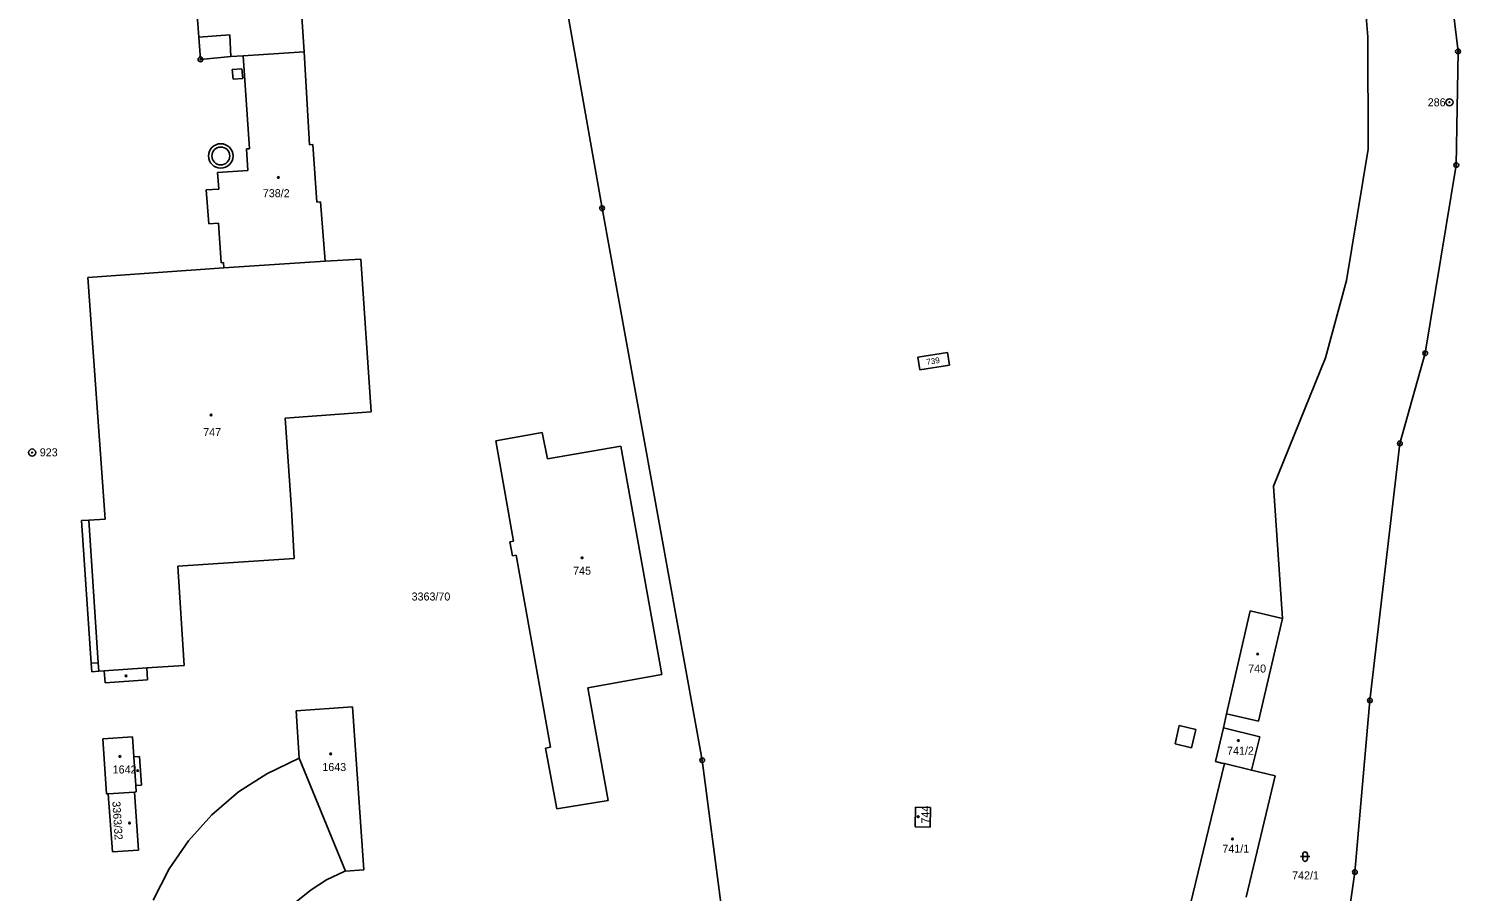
# Model space of a CAD drawing. Extents: x -755819 to -753140, y -1169796 to -1166000.
# Drawn here: x -754749.2 to -754445.1, y -1167492.9 to -1167309.8 of the extents above; entities that cross this region are included whole.
import ezdxf

# ---------------------------------------------------------------- set-up
doc = ezdxf.new("R2010")
doc.units = 0
for name, color, linetype in [('Vrstva 1', 7, 'Continuous'), ('Vrstva 13', 7, 'Continuous'), ('Vrstva 17', 7, 'Continuous'), ('Vrstva 18', 7, 'Continuous'), ('Vrstva 19', 7, 'Continuous'), ('Vrstva 24', 7, 'Continuous'), ('Vrstva 25', 7, 'Continuous'), ('Vrstva 4', 7, 'Continuous')]:
    doc.layers.add(name, color=color, linetype=linetype)

msp = doc.modelspace()

# ---------------------------------------------------------------- linework, layer by layer
at = {"layer": 'Vrstva 1'}
for p, q in [((-754627.43, -1167347.97), (-754654.31, -1167194.65)), ((-754695.29, -1167247.19), (-754690.69, -1167314.72)), ((-754713.09, -1167311.61), (-754714.28, -1167295.51)), ((-754464.77, -1167311.55), (-754465.88, -1167298.08)), ((-754712.72, -1167316.35), (-754713.09, -1167311.61)), ((-754464.74, -1167335.39), (-754464.77, -1167311.55)), ((-754703.68, -1167315.57), (-754706.27, -1167315.74)), ((-754690.69, -1167314.72), (-754703.68, -1167315.57)), ((-754702.32, -1167335.33), (-754703.68, -1167315.57)), ((-754690.69, -1167314.72), (-754689.54, -1167334.46)), ((-754706.27, -1167315.74), (-754712.72, -1167316.35)), ((-754702.32, -1167335.33), (-754702.97, -1167335.37)), ((-754702.97, -1167335.37), (-754702.64, -1167339.94)), ((-754688.88, -1167334.42), (-754689.54, -1167334.46)), ((-754688.02, -1167346.63), (-754688.88, -1167334.42)), ((-754469.3, -1167363.28), (-754464.74, -1167335.39)), ((-754702.64, -1167339.94), (-754709.12, -1167340.36)), ((-754709.12, -1167340.36), (-754708.79, -1167343.87)), ((-754708.79, -1167343.87), (-754711.53, -1167344.02)), ((-754711.53, -1167344.02), (-754710.91, -1167351.27)), ((-754687.2, -1167346.56), (-754688.02, -1167346.63)), ((-754686.24, -1167359.19), (-754687.2, -1167346.56)), ((-754606.14, -1167465.11), (-754627.43, -1167347.97)), ((-754710.91, -1167351.27), (-754708.87, -1167351.14)), ((-754708.87, -1167351.14), (-754708.3, -1167359.51)), ((-754736.66, -1167362.68), (-754707.75, -1167360.63)), ((-754708.3, -1167359.51), (-754707.82, -1167359.48)), ((-754707.82, -1167359.48), (-754707.75, -1167360.63)), ((-754707.75, -1167360.63), (-754686.24, -1167359.19)), ((-754678.68, -1167358.74), (-754686.24, -1167359.19)), ((-754678.68, -1167358.74), (-754676.45, -1167391.19)), ((-754732.93, -1167413.92), (-754736.66, -1167362.68)), ((-754473.78, -1167379.68), (-754469.3, -1167363.28)), ((-754560.36, -1167379.56), (-754554.08, -1167378.57)), ((-754554.08, -1167378.57), (-754553.66, -1167381.27)), ((-754560.36, -1167379.56), (-754559.94, -1167382.26)), ((-754559.94, -1167382.26), (-754553.66, -1167381.27)), ((-754484.85, -1167406.96), (-754473.78, -1167379.68)), ((-754676.45, -1167391.19), (-754694.71, -1167392.48)), ((-754694.71, -1167392.48), (-754693.41, -1167411.81)), ((-754640.13, -1167395.54), (-754650.02, -1167397.31)), ((-754650.02, -1167397.31), (-754646.21, -1167418.63)), ((-754639.03, -1167401.16), (-754640.13, -1167395.54)), ((-754623.44, -1167398.45), (-754639.03, -1167401.16)), ((-754614.74, -1167446.9), (-754623.44, -1167398.45)), ((-754482.95, -1167435.02), (-754484.85, -1167406.96)), ((-754692.84, -1167422.29), (-754693.41, -1167411.81)), ((-754737.96, -1167414.26), (-754736.46, -1167414.16)), ((-754735.91, -1167444.53), (-754737.96, -1167414.26)), ((-754736.46, -1167414.16), (-754732.93, -1167413.92)), ((-754646.21, -1167418.63), (-754646.98, -1167418.76)), ((-754646.98, -1167418.76), (-754646.43, -1167421.72)), ((-754646.43, -1167421.72), (-754645.69, -1167421.59)), ((-754645.69, -1167421.59), (-754638.41, -1167462.35)), ((-754692.84, -1167422.29), (-754717.52, -1167423.91)), ((-754717.52, -1167423.91), (-754716.17, -1167444.99)), ((-754489.79, -1167433.37), (-754494.81, -1167455.26)), ((-754489.79, -1167433.37), (-754482.95, -1167435.02)), ((-754482.95, -1167435.02), (-754488.02, -1167456.83)), ((-754735.79, -1167446.33), (-754735.91, -1167444.53)), ((-754734.29, -1167446.23), (-754735.79, -1167446.33)), ((-754733.15, -1167446.15), (-754734.29, -1167446.23)), ((-754733.15, -1167446.15), (-754732.98, -1167448.65)), ((-754716.17, -1167444.99), (-754724.13, -1167445.53)), ((-754724.13, -1167445.53), (-754723.96, -1167448.03)), ((-754723.96, -1167448.03), (-754732.98, -1167448.65)), ((-754630.42, -1167449.71), (-754614.74, -1167446.9)), ((-754626.14, -1167473.65), (-754630.42, -1167449.71)), ((-754692.4, -1167454.63), (-754680.42, -1167453.79)), ((-754691.72, -1167464.67), (-754692.4, -1167454.63)), ((-754680.42, -1167453.79), (-754678.01, -1167488.36)), ((-754494.81, -1167455.26), (-754495.43, -1167458.26)), ((-754494.81, -1167455.26), (-754488.02, -1167456.83)), ((-754497.13, -1167465.38), (-754495.43, -1167458.26)), ((-754495.43, -1167458.26), (-754487.75, -1167460.13)), ((-754733.46, -1167460.6), (-754727.17, -1167460.17)), ((-754733.46, -1167460.6), (-754732.67, -1167472.25)), ((-754727.17, -1167460.17), (-754726.89, -1167464.37)), ((-754487.75, -1167460.13), (-754489.47, -1167467.21)), ((-754726.89, -1167464.37), (-754725.67, -1167464.29)), ((-754725.67, -1167464.29), (-754725.25, -1167470.4)), ((-754638.41, -1167462.35), (-754639.41, -1167462.54)), ((-754639.41, -1167462.54), (-754637.06, -1167475.46)), ((-754698.61, -1167468), (-754691.72, -1167464.67)), ((-754691.72, -1167464.67), (-754681.92, -1167488.64)), ((-754602.15, -1167495.96), (-754606.14, -1167465.11)), ((-754502.55, -1167495.84), (-754495.26, -1167465.83)), ((-754495.82, -1167465.7), (-754497.13, -1167465.38)), ((-754495.26, -1167465.83), (-754495.82, -1167465.7)), ((-754495.26, -1167465.83), (-754489.47, -1167467.21)), ((-754484.45, -1167468.41), (-754489.47, -1167467.21)), ((-754726.47, -1167470.48), (-754725.25, -1167470.4)), ((-754726.47, -1167470.48), (-754726.38, -1167471.85)), ((-754704.67, -1167471.8), (-754698.61, -1167468)), ((-754490.61, -1167494.19), (-754484.45, -1167468.41)), ((-754732.67, -1167472.25), (-754732.32, -1167472.25)), ((-754732.32, -1167472.25), (-754726.76, -1167471.89)), ((-754732.32, -1167472.25), (-754731.43, -1167484.57)), ((-754726.76, -1167471.89), (-754726.38, -1167471.85)), ((-754725.89, -1167484.22), (-754726.76, -1167471.89)), ((-754710.29, -1167476.73), (-754704.67, -1167471.8)), ((-754637.06, -1167475.46), (-754626.14, -1167473.65)), ((-754715.28, -1167482.19), (-754710.29, -1167476.73)), ((-754560.84, -1167475.06), (-754560.91, -1167479.28)), ((-754560.84, -1167475.06), (-754557.65, -1167475.16)), ((-754557.74, -1167479.35), (-754557.65, -1167475.16)), ((-754560.91, -1167479.28), (-754557.74, -1167479.35)), ((-754719.36, -1167488.13), (-754715.28, -1167482.19)), ((-754731.43, -1167484.57), (-754725.89, -1167484.22)), ((-754722.78, -1167494.8), (-754719.36, -1167488.13)), ((-754682.18, -1167488.73), (-754685.96, -1167490.5)), ((-754681.92, -1167488.64), (-754682.18, -1167488.73)), ((-754678.01, -1167488.36), (-754681.92, -1167488.64)), ((-754685.96, -1167490.5), (-754689.24, -1167492.61)), ((-754689.24, -1167492.61), (-754692.35, -1167495.09))]:
    msp.add_line(p, q, dxfattribs=at)
at = {"layer": 'Vrstva 13'}
for p, q in [((-754447.07, -1167302.66), (-754445.64, -1167314.68)), ((-754445.64, -1167314.68), (-754446, -1167338.8)), ((-754446, -1167338.8), (-754452.59, -1167378.73)), ((-754452.59, -1167378.73), (-754457.99, -1167397.85)), ((-754457.99, -1167397.85), (-754464.34, -1167452.4)), ((-754464.34, -1167452.4), (-754467.53, -1167488.85)), ((-754467.53, -1167488.85), (-754477.66, -1167559.73))]:
    msp.add_line(p, q, dxfattribs=at)
at = {"layer": 'Vrstva 24'}
for centre, radius in [((-754445.64, -1167314.68), 0.5), ((-754445.64, -1167314.68), 0.1), ((-754712.72, -1167316.35), 0.5), ((-754712.72, -1167316.35), 0.1), ((-754447.45, -1167325.46), 0.75), ((-754447.45, -1167325.46), 0.1), ((-754446, -1167338.8), 0.5), ((-754446, -1167338.8), 0.1), ((-754627.43, -1167347.97), 0.5), ((-754627.43, -1167347.97), 0.1), ((-754452.59, -1167378.73), 0.5), ((-754452.59, -1167378.73), 0.1), ((-754457.99, -1167397.85), 0.5), ((-754748.46, -1167399.8), 0.75), ((-754748.46, -1167399.8), 0.1), ((-754457.99, -1167397.85), 0.1), ((-754464.34, -1167452.4), 0.5), ((-754464.34, -1167452.4), 0.1), ((-754606.14, -1167465.11), 0.5), ((-754606.14, -1167465.11), 0.1), ((-754467.53, -1167488.85), 0.5), ((-754467.53, -1167488.85), 0.1)]:
    msp.add_circle(centre, radius, dxfattribs=at)
at = {"layer": 'Vrstva 25'}
for p, q in [((-754479.12, -1167485.57), (-754477.12, -1167485.57)), ((-754478.62, -1167486.07), (-754478.62, -1167485.07)), ((-754477.62, -1167485.07), (-754477.62, -1167486.07))]:
    msp.add_line(p, q, dxfattribs=at)
msp.add_lwpolyline([(-754560.2, -1167476.93), (-754560.11, -1167477.08), (-754560.2, -1167477.23), (-754560.38, -1167477.23), (-754560.47, -1167477.08), (-754560.38, -1167476.93)], close=True, dxfattribs=at)
for centre in [(-754696.19, -1167341.42), (-754710.46, -1167391.83), (-754631.66, -1167422.15), (-754488.19, -1167442.56), (-754728.54, -1167447.2), (-754492.3, -1167460.93), (-754729.83, -1167464.31), (-754685.07, -1167463.76), (-754726.07, -1167467.32), (-754727.79, -1167478.46), (-754493.54, -1167481.82)]:
    msp.add_circle(centre, 0.175, dxfattribs=at)
for centre, start, end in [((-754478.12, -1167485.07), 0, 180), ((-754478.12, -1167486.07), 180, 0)]:
    msp.add_arc(centre, 0.5, start, end, dxfattribs=at)
at = {"layer": 'Vrstva 4'}
for p, q in [((-754706.48, -1167311.13), (-754713.09, -1167311.61)), ((-754706.27, -1167315.74), (-754706.48, -1167311.13)), ((-754706, -1167318.53), (-754703.95, -1167318.33)), ((-754706, -1167318.53), (-754705.8, -1167320.58)), ((-754703.95, -1167318.33), (-754703.75, -1167320.38)), ((-754703.75, -1167320.38), (-754705.8, -1167320.58)), ((-754736.46, -1167414.16), (-754734.41, -1167444.43)), ((-754735.91, -1167444.53), (-754734.41, -1167444.43)), ((-754734.41, -1167444.43), (-754734.29, -1167446.23)), ((-754724.13, -1167445.53), (-754733.15, -1167446.15)), ((-754505.74, -1167461.66), (-754504.83, -1167457.76)), ((-754501.31, -1167458.58), (-754504.83, -1167457.76)), ((-754502.22, -1167462.46), (-754501.31, -1167458.58)), ((-754726.89, -1167464.37), (-754726.47, -1167470.48)), ((-754505.74, -1167461.66), (-754502.22, -1167462.46))]:
    msp.add_line(p, q, dxfattribs=at)
for radius in [2.6, 1.9]:
    msp.add_circle((-754708.4, -1167336.86), radius, dxfattribs=at)

# ---------------------------------------------------------------- texts
at = {"layer": 'Vrstva 17'}
for s, p in [('286', (-754452.07, -1167326.31)), ('923', (-754746.84, -1167400.61))]:
    msp.add_text(s, height=1.7, dxfattribs=at).set_placement(p)
at = {"layer": 'Vrstva 18'}
msp.add_text('739', height=1.27, rotation=9.2819, dxfattribs=at).set_placement((-754558.42, -1167381.24))
for s, p in [('3363/70', (-754667.87, -1167431.21)), ('742/1', (-754480.87, -1167490.4))]:
    msp.add_text(s, height=1.7, dxfattribs=at).set_placement(p)
at = {"layer": 'Vrstva 19'}
for s, p in [('738/2', (-754699.47, -1167345.61)), ('747', (-754712.13, -1167396.32)), ('745', (-754633.57, -1167425.73)), ('740', (-754490.2, -1167446.5)), ('741/2', (-754494.69, -1167463.94)), ('1642', (-754731.36, -1167467.92)), ('1643', (-754686.83, -1167467.4)), ('741/1', (-754495.68, -1167484.73))]:
    msp.add_text(s, height=1.7, dxfattribs=at).set_placement(p)
for s, rotation, p in [('3363/32', 273.5873, (-754731.43, -1167473.88)), ('744', 90.0117, (-754557.92, -1167478.55))]:
    msp.add_text(s, height=1.7, rotation=rotation, dxfattribs=at).set_placement(p)

doc.saveas('drawing.dxf')
